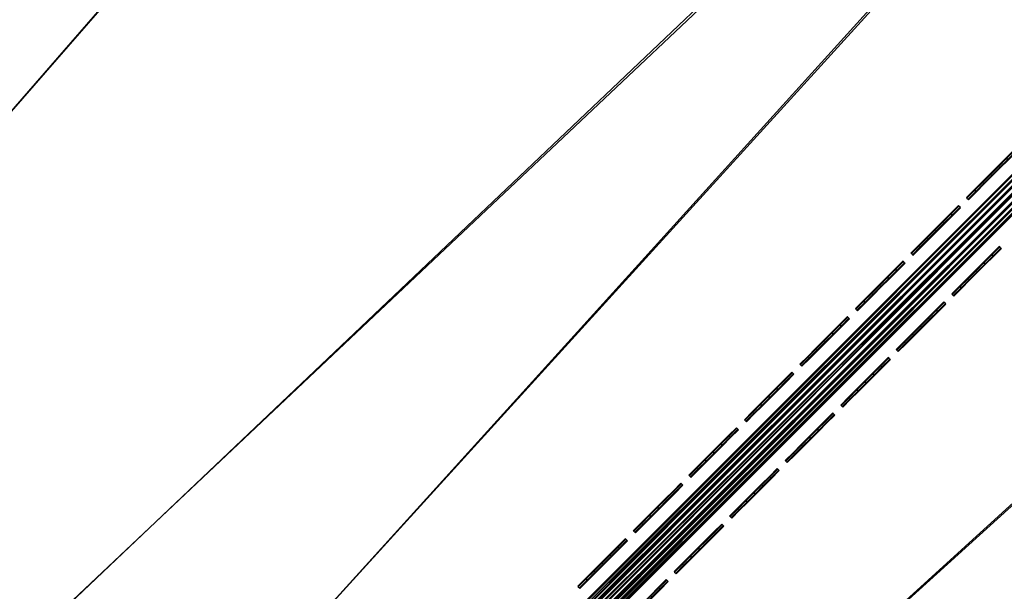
# Model space of a CAD drawing. Header units: inches. Extents: x 0 to 63.6, y -63.6 to 0.
# Tile 353 of 403: x 34 to 37.4, y -27.6 to -25.6. Entities that reach past the tile are written whole.
import ezdxf

# ---------------------------------------------------------------- set-up
doc = ezdxf.new("R2010")
doc.units = ezdxf.units.IN
doc.header["$LTSCALE"] = 0.03937
doc.header["$MEASUREMENT"] = 0
for name, color, linetype in [('A-FURN-3-ST', 151, 'Continuous'), ('A-FURN-3-ST-BK', 151, 'Continuous'), ('A-FURN-3-ST-SEAM', 250, 'Continuous'), ('A-FURN-3-STITCH', 15, 'Continuous')]:
    doc.layers.add(name, color=color, linetype=linetype)

msp = doc.modelspace()

# ---------------------------------------------------------------- meshes
at = {"layer": 'A-FURN-3-ST'}
mesh = msp.add_polyface(dxfattribs=at)
corners = [(13.2914, -29.6941, 17.9625), (13.3952, -29.429, 18), (11.7233, -29.1211, 17.9625), (11.8149, -28.8516, 18), (23.4936, -35.3934, 18), (35.5962, -17.6076, 18), (22.1758, -34.3474, 18), (33.9007, -16.3451, 18), (20.8114, -33.3628, 18), (32.1605, -15.1449, 18), (19.4034, -32.4417, 18), (30.3778, -14.0088, 18), (17.9547, -31.5861, 18), (28.5551, -12.9381, 18), (26.6946, -11.9344, 18), (16.4683, -30.7977, 18), (24.7989, -10.9989, 18), (14.9474, -30.0781, 18), (22.8705, -10.1329, 18), (20.912, -9.3375, 18), (18.9258, -8.6138, 18), (16.9146, -7.9626, 18), (10.2098, -28.3471, 18), (14.8812, -7.385, 18), (30.5263, -13.7659, 17.9625), (28.6946, -12.69, 17.9625), (26.825, -11.6813, 17.9625), (29.0755, -12.0118, 17.1847), (30.9511, -13.07, 16.9), (29.0937, -11.9791, 16.9), (27.181, -10.9897, 17.1847), (29.0218, -12.1077, 17.45), (27.1308, -11.0875, 17.45), (28.9362, -12.2601, 17.6778), (27.0508, -11.2429, 17.6778), (28.8246, -12.4587, 17.8526), (26.9465, -11.4455, 17.8526), (30.6646, -13.5395, 17.8526), (29.0937, -11.9791, 5.5), (27.198, -10.9563, 16.9), (35.9629, -17.1327, 5), (23.1103, -35.855, 5), (21.8142, -34.8262, 5), (34.2498, -15.8571, 5), (20.4723, -33.8578, 5), (32.4915, -14.6445, 5), (19.0875, -32.9519, 5), (30.6904, -13.4966, 5), (17.6627, -32.1103, 5), (28.8487, -12.4149, 5), (26.969, -11.4008, 5), (16.2009, -31.3348, 5), (25.0536, -10.4556, 5), (14.7051, -30.627, 5), (23.1052, -9.5807, 5), (13.1785, -29.9885, 5), (21.1263, -8.7771, 5), (11.6242, -29.4205, 5), (19.1195, -8.0459, 5), (17.0875, -7.3881, 5), (10.0456, -28.9242, 5), (15.0329, -6.8045, 5), (30.9511, -13.07, 5.5), (29.0751, -12.0123, 5.3087), (27.1806, -10.9902, 5.3087), (30.7902, -13.3334, 5.0381), (28.9425, -12.2481, 5.0381), (27.0566, -11.2307, 5.0381), (27.131, -11.0865, 5.1464), (29.022, -12.1068, 5.1464)]
mesh.append_faces([[corners[k] for k in face] for face in [(0, 1, 2), (2, 1, 3), (4, 5, 6), (6, 7, 8), (8, 7, 9), (8, 9, 10), (10, 9, 11), (10, 11, 12), (12, 11, 13), (12, 13, 14), (12, 14, 15), (15, 14, 16), (15, 16, 17), (17, 16, 18), (17, 18, 1), (1, 18, 19), (1, 19, 3), (3, 19, 20), (3, 20, 21), (3, 21, 22), (22, 21, 23), (13, 24, 25), (13, 25, 14), (14, 25, 26), (14, 26, 16), (27, 28, 29), (27, 29, 30), (31, 27, 30, 32), (33, 31, 32, 34), (35, 33, 34, 36), (24, 37, 35, 25), (25, 35, 36, 26), (29, 38, 39), (40, 41, 42), (43, 42, 44), (43, 44, 45), (45, 44, 46), (45, 46, 47), (47, 46, 48), (47, 48, 49), (49, 48, 50), (50, 48, 51), (50, 51, 52), (52, 51, 53), (52, 53, 54), (54, 53, 55), (54, 55, 56), (56, 55, 57), (56, 57, 58), (58, 57, 59), (59, 57, 60), (59, 60, 61), (62, 63, 38), (38, 63, 64), (65, 49, 66), (49, 50, 66), (66, 50, 67), (66, 67, 68, 69), (69, 68, 64, 63)]])
mesh = msp.add_polyface(dxfattribs=at)
corners = [(27.141, -38.8774, 18), (46.032, -28.0434, 18), (44.7087, -26.3949, 18), (43.3264, -24.7956, 18), (41.8869, -23.2475, 18), (25.9788, -37.6608, 18), (40.3921, -21.7527, 18), (24.7622, -36.4986, 18), (38.844, -20.3132, 18), (23.4936, -35.3934, 18), (37.2447, -18.9309, 18), (35.5962, -17.6076, 18), (22.1758, -34.3474, 18), (33.9007, -16.3451, 18), (40.5897, -21.5478, 17.9625), (39.034, -20.1012, 17.9625), (37.4268, -18.7121, 17.9625), (35.7702, -17.3823, 17.9625), (39.5531, -19.522, 17.1847), (41.1556, -20.9609, 16.9), (39.5781, -19.494, 16.9), (37.9245, -18.1143, 17.1847), (37.9484, -18.0855, 16.9), (36.2457, -16.7668, 17.1847), (36.2686, -16.7371, 16.9), (39.4798, -19.6038, 17.45), (37.8542, -18.1988, 17.45), (36.1786, -16.8538, 17.45), (39.3631, -19.734, 17.6778), (37.7423, -18.3332, 17.6778), (36.0717, -16.9921, 17.6778), (40.7739, -21.3568, 17.8526), (40.932, -21.1928, 17.6778), (39.2111, -19.9037, 17.8526), (37.5966, -18.5083, 17.8526), (35.9325, -17.1724, 17.8526), (41.1556, -20.9609, 5.5), (39.5781, -19.494, 5.5), (37.9484, -18.0855, 5.5), (36.2686, -16.7371, 5.5), (24.358, -36.942, 5), (40.8085, -21.3208, 5), (25.5546, -38.085, 5), (42.3188, -22.8311, 5), (43.7732, -24.3952, 5), (39.2444, -19.8664, 5), (23.1103, -35.855, 5), (37.6285, -18.4697, 5), (35.9629, -17.1327, 5), (21.8142, -34.8262, 5), (34.2498, -15.8571, 5), (45.1699, -26.0111, 5), (46.5069, -27.6767, 5), (47.7825, -29.3898, 5), (39.3721, -19.7239, 5.0381), (40.9414, -21.1831, 5.0381), (37.7509, -18.3227, 5.0381), (37.8547, -18.1981, 5.1464), (39.4804, -19.6031, 5.1464), (37.9241, -18.1148, 5.3087), (39.5527, -19.5224, 5.3087), (36.2453, -16.7672, 5.3087), (36.0799, -16.9813, 5.0381), (36.1791, -16.853, 5.1464)]
mesh.append_faces([[corners[k] for k in face] for face in [(0, 1, 2), (2, 3, 0), (0, 3, 4), (5, 4, 6), (5, 6, 7), (7, 6, 8), (9, 8, 10), (9, 10, 11), (12, 11, 13), (6, 14, 8), (8, 14, 15), (8, 15, 10), (10, 15, 16), (10, 16, 11), (11, 16, 17), (18, 19, 20), (18, 20, 21), (21, 20, 22), (21, 22, 23), (23, 22, 24), (25, 18, 21, 26), (26, 21, 23, 27), (28, 25, 26, 29), (29, 26, 27, 30), (31, 32, 28, 33), (33, 28, 29, 34), (34, 29, 30, 35), (14, 31, 33, 15), (15, 33, 34, 16), (16, 34, 35, 17), (20, 36, 37), (20, 37, 22), (22, 37, 38), (22, 38, 24), (24, 38, 39), (40, 41, 42), (42, 41, 43), (42, 43, 44), (41, 40, 45), (45, 46, 47), (47, 46, 48), (48, 49, 50), (44, 51, 42), (42, 51, 52), (42, 52, 53), (54, 55, 45), (45, 47, 54), (54, 47, 56), (54, 56, 57, 58), (58, 57, 59, 60), (60, 59, 37), (37, 59, 38), (38, 59, 61), (38, 61, 39), (47, 48, 56), (56, 48, 62), (56, 62, 63, 57), (57, 63, 61, 59), (37, 36, 60)]])
mesh = msp.add_polyface(dxfattribs=at)
corners = [(17.8156, -31.8345, 17.9625), (19.4034, -32.4417, 18), (17.9547, -31.5861, 18), (16.3407, -31.0522, 17.9625), (16.4683, -30.7977, 18), (14.8316, -30.3382, 17.9625), (14.9474, -30.0781, 18), (13.2914, -29.6941, 17.9625), (13.3952, -29.429, 18), (11.7233, -29.1211, 17.9625), (11.638, -29.3724, 17.8526), (13.1947, -29.9411, 17.8526), (14.7237, -30.5806, 17.8526), (16.2218, -31.2893, 17.8526), (17.6859, -32.0659, 17.8526), (11.5647, -29.5881, 17.6778), (13.1116, -30.1533, 17.6778), (14.631, -30.7887, 17.6778), (16.1197, -31.493, 17.6778), (17.5746, -32.2647, 17.6778), (13.0078, -30.4184, 17.1847), (11.7916, -30.0072, 16.9), (13.3646, -30.6007, 16.9), (14.5152, -31.0487, 17.1847), (14.9078, -31.2677, 16.9), (15.9921, -31.7475, 17.1847), (16.4179, -32.0068, 16.9), (17.4354, -32.5131, 17.1847), (17.4891, -32.4172, 17.45), (16.0413, -31.6492, 17.45), (14.5599, -30.9484, 17.45), (13.0479, -30.316, 17.45), (11.5085, -29.7536, 17.45), (11.4732, -29.8576, 17.1847), (24.7622, -36.4986, 18), (38.844, -20.3132, 18), (23.4936, -35.3934, 18), (17.6627, -32.1103, 5), (17.5692, -32.2772, 5.0381), (16.2009, -31.3348, 5), (16.1151, -31.5058, 5.0381), (14.7051, -30.627, 5), (14.6272, -30.8018, 5.0381), (13.1785, -29.9885, 5), (13.1087, -30.1666, 5.0381), (11.6242, -29.4205, 5), (11.7916, -30.0072, 5.5), (13.01, -30.4186, 5.3087), (13.3646, -30.6007, 5.5), (14.5171, -31.049, 5.3087), (14.9078, -31.2677, 5.5), (15.9938, -31.7477, 5.3087), (16.4179, -32.0068, 5.5), (17.437, -32.5133, 5.3087), (17.4899, -32.4187, 5.1464), (16.0424, -31.6508, 5.1464), (14.5612, -30.95, 5.1464), (13.0495, -30.3177, 5.1464), (11.4756, -29.8579, 5.3087), (11.5105, -29.7552, 5.1464), (11.5627, -29.6016, 5.0381), (39.2444, -19.8664, 5), (24.358, -36.942, 5), (23.1103, -35.855, 5), (17.8914, -32.8163, 16.9)]
mesh.append_faces([[corners[k] for k in face] for face in [(0, 1, 2), (0, 2, 3), (3, 2, 4), (3, 4, 5), (5, 4, 6), (5, 6, 7), (7, 6, 8), (9, 10, 11, 7), (7, 11, 12, 5), (5, 12, 13, 3), (3, 13, 14, 0), (10, 15, 16, 11), (11, 16, 17, 12), (12, 17, 18, 13), (13, 18, 19, 14), (20, 21, 22), (20, 22, 23), (23, 22, 24), (23, 24, 25), (25, 24, 26), (25, 26, 27), (28, 19, 18, 29), (29, 18, 17, 30), (30, 17, 16, 31), (31, 16, 15, 32), (27, 28, 29, 25), (25, 29, 30, 23), (23, 30, 31, 20), (20, 31, 32, 33), (34, 35, 36), (37, 38, 39), (39, 38, 40), (39, 40, 41), (41, 40, 42), (41, 42, 43), (43, 42, 44), (43, 44, 45), (46, 47, 48), (48, 47, 49), (48, 49, 50), (50, 49, 51), (50, 51, 52), (52, 51, 53), (54, 53, 51, 55), (55, 51, 49, 56), (56, 49, 47, 57), (57, 47, 58, 59), (38, 54, 55, 40), (40, 55, 56, 42), (42, 56, 57, 44), (44, 57, 59, 60), (61, 62, 63), (52, 64, 26), (52, 26, 50), (50, 26, 24), (50, 24, 48), (48, 24, 22), (48, 22, 46), (46, 22, 21)]])
mesh = msp.add_polyface(dxfattribs=at)
corners = [(30.9561, -44.3866, 17.9625), (31.1979, -44.2362, 18), (30.0422, -42.9895, 17.9625), (30.2768, -42.8282, 18), (29.0652, -41.6357, 17.9625), (29.2922, -41.4639, 18), (28.0273, -40.3281, 17.9625), (28.2462, -40.146, 18), (26.9307, -39.0693, 17.9625), (27.141, -38.8774, 18), (26.7347, -39.2481, 17.8526), (27.8234, -40.4977, 17.8526), (28.8537, -41.7958, 17.8526), (29.8236, -43.1398, 17.8526), (30.7308, -44.5267, 17.8526), (26.5664, -39.4017, 17.6778), (27.6482, -40.6434, 17.6778), (28.6721, -41.9333, 17.6778), (29.6358, -43.2688, 17.6778), (30.5374, -44.647, 17.6778), (27.4293, -40.8254, 17.1847), (26.9198, -40.2836, 16.9), (27.9914, -41.5791, 16.9), (28.4451, -42.1052, 17.1847), (29.0006, -42.9237, 16.9), (29.4012, -43.4301, 17.1847), (29.9453, -44.3145, 16.9), (30.2956, -44.7974, 17.1847), (30.3889, -44.7393, 17.45), (29.4918, -43.3678, 17.45), (28.5327, -42.0389, 17.45), (27.5138, -40.7552, 17.45), (26.4372, -39.5195, 17.45), (53.5067, -40.7691, 18), (41.8869, -23.2475, 18), (25.9788, -37.6608, 18), (30.6877, -44.5521, 5), (30.5253, -44.6531, 5.0381), (29.7818, -43.1673, 5), (29.6241, -43.2757, 5.0381), (28.8134, -41.8254, 5), (28.6609, -41.9409, 5.0381), (27.7846, -40.5293, 5), (27.6375, -40.6517, 5.0381), (26.6976, -39.2816, 5), (26.5562, -39.4106, 5.0381), (26.9198, -40.2836, 5.5), (27.4295, -40.8247, 5.3087), (27.9914, -41.5791, 5.5), (28.4451, -42.1043, 5.3087), (29.0006, -42.9237, 5.5), (29.4011, -43.429, 5.3087), (29.9453, -44.3145, 5.5), (30.2955, -44.7961, 5.3087), (30.3875, -44.7388, 5.1464), (29.4904, -43.3676, 5.1464), (28.5315, -42.0388, 5.1464), (27.5128, -40.7554, 5.1464), (26.4364, -39.5199, 5.1464), (54.0589, -40.5344, 5), (25.5546, -38.085, 5), (52.2388, -36.6706, 5)]
mesh.append_faces([[corners[k] for k in face] for face in [(0, 1, 2), (2, 1, 3), (2, 3, 4), (4, 3, 5), (4, 5, 6), (6, 5, 7), (6, 7, 8), (8, 7, 9), (8, 10, 11, 6), (6, 11, 12, 4), (4, 12, 13, 2), (2, 13, 14, 0), (10, 15, 16, 11), (11, 16, 17, 12), (12, 17, 18, 13), (13, 18, 19, 14), (20, 21, 22), (20, 22, 23), (23, 22, 24), (23, 24, 25), (25, 24, 26), (25, 26, 27), (28, 19, 18, 29), (29, 18, 17, 30), (30, 17, 16, 31), (31, 16, 15, 32), (27, 28, 29, 25), (25, 29, 30, 23), (23, 30, 31, 20), (7, 33, 9), (9, 34, 35), (36, 37, 38), (38, 37, 39), (38, 39, 40), (40, 39, 41), (40, 41, 42), (42, 41, 43), (42, 43, 44), (44, 43, 45), (46, 47, 48), (48, 47, 49), (48, 49, 50), (50, 49, 51), (50, 51, 52), (52, 51, 53), (54, 53, 51, 55), (55, 51, 49, 56), (56, 49, 47, 57), (37, 54, 55, 39), (39, 55, 56, 41), (41, 56, 57, 43), (43, 57, 58, 45), (59, 42, 44), (60, 61, 44), (52, 26, 50), (50, 26, 24), (50, 24, 48), (48, 24, 22), (48, 22, 46), (46, 22, 21)]])
mesh = msp.add_polyface(dxfattribs=at)
corners = [(27.141, -38.8774, 18), (47.2945, -29.7389, 18), (46.032, -28.0434, 18), (49.6308, -33.2618, 18), (48.732, -31.3219, 17.9625), (48.4947, -31.4791, 18), (47.526, -29.5732, 17.9625), (46.2573, -27.8694, 17.9625), (44.9275, -26.2128, 17.9625), (44.7087, -26.3949, 18), (50.5696, -32.6885, 16.9), (49.4119, -30.872, 16.9), (50.5376, -32.7079, 17.1847), (49.3806, -30.8926, 17.1847), (49.2889, -30.9532, 17.45), (50.4437, -32.7651, 17.45), (49.1432, -31.0496, 17.6778), (50.2945, -32.8562, 17.6778), (48.9532, -31.1754, 17.8526), (50.1001, -32.975, 17.8526), (49.8738, -33.1133, 17.9625), (48.189, -29.0987, 16.9), (48.1585, -29.1204, 17.1847), (48.0691, -29.1843, 17.45), (47.927, -29.2861, 17.6778), (47.7417, -29.4187, 17.8526), (46.9025, -27.371, 16.9), (46.8728, -27.3939, 17.1847), (46.7858, -27.461, 17.45), (46.6475, -27.5679, 17.6778), (46.4672, -27.7072, 17.8526), (45.5541, -25.6912, 16.9), (45.5253, -25.7151, 17.1847), (45.4408, -25.7854, 17.45), (45.3064, -25.8973, 17.6778), (45.1313, -26.043, 17.8526), (50.5696, -32.6885, 5.5), (49.4119, -30.872, 5.5), (48.189, -29.0987, 5.5), (46.9025, -27.371, 5.5), (50.5371, -32.7083, 5.3087), (49.3802, -30.893, 5.3087), (48.1581, -29.1208, 5.3087), (46.8724, -27.3943, 5.3087), (45.5541, -25.6912, 5.5), (46.5069, -27.6767, 5), (45.3169, -25.8887, 5.0381), (46.6583, -27.5597, 5.0381), (47.7825, -29.3898, 5), (47.9381, -29.2784, 5.0381), (48.9951, -31.1481, 5), (49.1546, -31.0424, 5.0381), (50.143, -32.9492, 5), (50.4446, -32.7648, 5.1464), (50.3062, -32.8494, 5.0381), (49.2898, -30.9528, 5.1464), (48.0699, -29.1839, 5.1464), (46.7866, -27.4605, 5.1464), (45.4416, -25.7849, 5.1464), (45.5248, -25.7155, 5.3087)]
mesh.append_faces([[corners[k] for k in face] for face in [(0, 1, 2), (3, 4, 5), (5, 4, 6), (5, 6, 1), (1, 6, 7), (1, 7, 2), (2, 7, 8), (2, 8, 9), (10, 11, 12), (12, 11, 13), (12, 13, 14, 15), (15, 14, 16, 17), (17, 16, 18, 19), (19, 18, 4, 20), (11, 21, 13), (13, 21, 22), (13, 22, 23, 14), (14, 23, 24, 16), (16, 24, 25, 18), (18, 25, 6, 4), (21, 26, 22), (22, 26, 27), (22, 27, 28, 23), (23, 28, 29, 24), (24, 29, 30, 25), (25, 30, 7, 6), (26, 31, 27), (27, 32, 33, 28), (28, 33, 34, 29), (29, 34, 35, 30), (30, 35, 8, 7), (10, 36, 11), (11, 36, 37), (11, 37, 21), (21, 37, 38), (21, 38, 26), (26, 38, 39), (26, 39, 31), (36, 40, 37), (37, 40, 41), (37, 41, 38), (38, 41, 42), (38, 42, 39), (39, 42, 43), (39, 43, 44), (45, 46, 47), (45, 47, 48), (48, 47, 49), (48, 49, 50), (50, 49, 51), (50, 51, 52), (53, 54, 51, 55), (55, 51, 49, 56), (56, 49, 47, 57), (57, 47, 46, 58), (40, 53, 55, 41), (41, 55, 56, 42), (42, 56, 57, 43), (43, 57, 58, 59)]])
at = {"layer": 'A-FURN-3-ST-BK'}
mesh = msp.add_polyface(dxfattribs=at)
corners = [(40.3921, -21.7527, 18), (40.5897, -21.5478, 17.9625), (41.8869, -23.2475, 18), (42.0918, -23.0499, 17.9625), (42.2828, -22.8658, 17.8526), (40.7738, -21.3568, 17.8526), (42.4468, -22.7076, 17.6778), (40.932, -21.1928, 17.6778), (43.3264, -24.7956, 18), (41.0863, -26.9991, 18), (39.6612, -25.4611, 18), (38.1785, -23.9784, 18), (38.844, -20.3132, 18), (36.6405, -22.5533, 18), (42.4518, -28.5903, 18), (41.5748, -27.8303, 18.0337), (40.2148, -26.3095, 18.0337), (38.7993, -24.8403, 18.0337), (37.3301, -23.4248, 18.0337), (35.8093, -22.0649, 18.0337), (36.3203, -22.9124, 18.6363), (35.6022, -22.3053, 18.4534), (37.1142, -23.6574, 18.4534), (37.8449, -24.325, 18.6363), (38.5749, -25.0647, 18.4534), (39.3146, -25.7947, 18.6363), (39.9823, -26.5254, 18.4534), (40.7272, -27.3193, 18.6363), (41.3343, -28.0374, 18.4534), (42.0808, -28.8965, 18.6363), (42.6687, -29.5672, 18.2768), (42.6293, -29.5986, 18.4534), (41.3725, -28.0045, 18.2768), (40.0192, -26.4911, 18.2768), (38.6105, -25.0291, 18.2768), (37.1485, -23.6204, 18.2768), (35.6351, -22.2671, 18.2768), (41.4564, -27.9322, 18.1303), (40.1004, -26.4158, 18.1303), (38.6888, -24.9508, 18.1303), (37.2238, -23.5393, 18.1303), (35.7074, -22.1832, 18.1303), (43.3546, -24.7704, 31.5452), (41.9141, -23.2213, 31.5452), (40.4183, -21.7255, 31.5452), (38.8692, -20.285, 31.5452), (41.2671, -22.3725, 31.8898), (42.7062, -23.8636, 31.8898)]
mesh.append_faces([[corners[k] for k in face] for face in [(0, 1, 2), (2, 1, 3), (4, 3, 1, 5), (6, 4, 5, 7), (8, 9, 10), (8, 10, 2), (2, 10, 11), (2, 11, 0), (12, 11, 13), (14, 15, 9), (9, 15, 16), (9, 16, 10), (10, 16, 17), (10, 17, 11), (11, 17, 18), (11, 18, 13), (13, 18, 19), (20, 21, 22), (20, 22, 23), (23, 22, 24), (23, 24, 25), (25, 24, 26), (25, 26, 27), (27, 26, 28), (27, 28, 29), (30, 31, 28, 32), (32, 28, 26, 33), (33, 26, 24, 34), (34, 24, 22, 35), (35, 22, 21, 36), (37, 32, 33, 38), (38, 33, 34, 39), (39, 34, 35, 40), (40, 35, 36, 41), (15, 37, 38, 16), (16, 38, 39, 17), (17, 39, 40, 18), (18, 40, 41, 19), (27, 42, 25), (25, 42, 43), (25, 43, 44), (25, 44, 23), (23, 44, 45), (23, 45, 20), (44, 43, 46), (46, 43, 47)]])
at = {"layer": 'A-FURN-3-ST-SEAM'}
mesh = msp.add_polyface(dxfattribs=at)
corners = [(31.0631, -32.6472, 18), (39.0816, -24.6234, 18.0191), (31.0581, -32.6422, 18.0255), (28.5351, -35.1752, 18), (28.5301, -35.1702, 18.0255), (26.0071, -37.7032, 18), (28.4859, -35.126, 18.0459), (28.5107, -35.1508, 18.0472), (31.0387, -32.6228, 18.0472), (31.0139, -32.598, 18.0459), (39.0489, -24.5907, 18.05), (39.0624, -24.6042, 18.0462), (31.0499, -32.6339, 18.039), (39.0739, -24.6157, 18.0354), (39.0354, -24.5772, 18.0462), (31.0034, -32.5875, 18.0362), (28.4754, -35.1155, 18.0362), (28.4646, -35.1047, 18.0045), (28.468, -35.1081, 18.0217), (30.996, -32.5801, 18.0217), (30.9926, -32.5767, 18.0045), (30.9937, -32.5778, 17.9868), (28.4657, -35.1058, 17.9868), (28.5163, -35.1564, 17.9563), (28.5045, -35.1446, 17.9505), (31.0325, -32.6166, 17.9505), (31.0443, -32.6284, 17.9563), (39.0624, -24.6042, 17.9538), (39.0489, -24.5907, 17.95), (31.02, -32.6041, 17.9515), (39.0353, -24.5772, 17.9538), (31.0086, -32.5926, 17.9588), (39.0239, -24.5657, 17.9647), (39.0739, -24.6157, 17.9646), (31.0541, -32.6381, 17.9675), (28.5261, -35.1661, 17.9675), (26.0047, -37.7008, 17.9826), (28.5327, -35.1728, 17.9826), (31.0607, -32.6448, 17.9826), (39.0843, -24.6261, 18), (39.0816, -24.6234, 17.9809), (28.492, -35.1321, 17.9515), (28.4806, -35.1206, 17.9588), (28.5219, -35.1619, 18.039), (25.998, -37.6941, 17.9675), (25.9938, -37.6899, 18.039), (26.0021, -37.6982, 18.0255)]
mesh.append_faces([[corners[k] for k in face] for face in [(0, 1, 2), (0, 2, 3), (3, 2, 4), (3, 4, 5), (6, 7, 8, 9), (9, 8, 10), (11, 8, 12), (13, 12, 2), (9, 14, 15), (9, 15, 16, 6), (17, 18, 19, 20), (20, 21, 22, 17), (23, 24, 25, 26), (26, 25, 27), (28, 25, 29), (30, 29, 31), (32, 31, 21), (26, 33, 34), (26, 34, 35, 23), (3, 36, 37), (3, 37, 0), (0, 37, 38), (0, 38, 39), (40, 38, 34), (35, 34, 38, 37), (29, 25, 24, 41), (22, 21, 31, 42), (42, 31, 29, 41), (16, 15, 19, 18), (4, 2, 12, 43), (43, 12, 8, 7), (36, 44, 35, 37), (45, 46, 4, 43)]])
mesh = msp.add_polyface(dxfattribs=at)
corners = [(39.0816, -24.6234, 17.9809), (39.0739, -24.6157, 17.9646), (39.0843, -24.6261, 18), (39.0624, -24.6042, 17.9538), (39.0489, -24.5907, 17.95), (39.0353, -24.5772, 17.9538), (39.0239, -24.5657, 17.9647), (39.0162, -24.558, 17.9809), (39.0135, -24.5554, 18), (39.0162, -24.5581, 18.0192), (39.0239, -24.5657, 18.0354), (39.0354, -24.5772, 18.0462), (39.0489, -24.5907, 18.05), (39.0624, -24.6042, 18.0462), (39.0739, -24.6157, 18.0354), (39.0816, -24.6234, 18.0191), (31.0631, -32.6472, 18), (31.0387, -32.6228, 18.0472), (31.0499, -32.6339, 18.039), (31.0581, -32.6422, 18.0255), (31.0139, -32.598, 18.0459), (30.9926, -32.5767, 18.0045), (30.996, -32.5801, 18.0217), (31.0034, -32.5875, 18.0362), (30.9937, -32.5778, 17.9868), (31.0325, -32.6166, 17.9505), (31.02, -32.6041, 17.9515), (31.0086, -32.5926, 17.9588), (31.0443, -32.6284, 17.9563), (31.0607, -32.6448, 17.9826), (31.0541, -32.6381, 17.9675)]
mesh.append_faces([[corners[k] for k in face] for face in [(2, 15, 16), (12, 17, 13), (13, 18, 14), (14, 19, 15), (12, 11, 20), (21, 22, 9), (9, 22, 10), (10, 22, 23), (10, 23, 11), (9, 8, 21), (21, 8, 24), (3, 25, 4), (4, 26, 5), (5, 27, 6), (6, 24, 7), (7, 24, 8), (3, 1, 28), (2, 29, 0), (0, 30, 1)]])
mesh.append_faces([[corners[k] for k in face] for face in [(2, 1, 3), (2, 3, 4), (2, 5, 6), (2, 6, 7), (7, 9, 10), (7, 10, 11), (7, 12, 13), (7, 13, 14), (7, 15, 2)]], dxfattribs={"vtx0": -1, "vtx2": -1})
mesh.append_faces([[corners[k] for k in face] for face in [(0, 1, 2), (8, 9, 7)]], dxfattribs={"vtx1": -1})
mesh.append_faces([[corners[k] for k in face] for face in [(4, 5, 2), (11, 12, 7), (14, 15, 7)]], dxfattribs={"vtx1": -1, "vtx2": -1})
at = {"layer": 'A-FURN-3-STITCH'}
mesh = msp.add_polymesh((7, 4), dxfattribs=at)
for k, corner in enumerate([(37.2516, -26.2401, 18.0001), (37.2534, -26.2419, 18), (37.2571, -26.2456, 18), (37.2589, -26.2475, 18.0001), (37.2787, -26.213, 18.0077), (37.2805, -26.2148, 18.0122), (37.2842, -26.2185, 18.0122), (37.2861, -26.2203, 18.0077), (37.3061, -26.1855, 18.0123), (37.308, -26.1874, 18.0168), (37.3117, -26.191, 18.0168), (37.3135, -26.1929, 18.0123), (37.3338, -26.1579, 18.0138), (37.3356, -26.1597, 18.0183), (37.3393, -26.1634, 18.0183), (37.3411, -26.1652, 18.0138), (37.3614, -26.1303, 18.0123), (37.3632, -26.1321, 18.0168), (37.3669, -26.1358, 18.0168), (37.3688, -26.1376, 18.0123), (37.3889, -26.1028, 18.0077), (37.3907, -26.1046, 18.0122), (37.3944, -26.1083, 18.0122), (37.3962, -26.1102, 18.0077), (37.416, -26.0757, 18.0001), (37.4178, -26.0775, 18.0001), (37.4215, -26.0812, 18.0001), (37.4233, -26.083, 18.0001)]):
    mesh.set_mesh_vertex(divmod(k, 4), corner)
mesh = msp.add_polymesh((7, 4), dxfattribs=at)
for k, corner in enumerate([(37.0596, -26.4321, 18.0001), (37.0614, -26.4339, 18), (37.0651, -26.4376, 18), (37.0669, -26.4395, 18.0001), (37.0867, -26.405, 18.0077), (37.0885, -26.4068, 18.0122), (37.0922, -26.4105, 18.0122), (37.0941, -26.4123, 18.0077), (37.1141, -26.3775, 18.0123), (37.116, -26.3794, 18.0168), (37.1197, -26.383, 18.0168), (37.1215, -26.3849, 18.0123), (37.1418, -26.3499, 18.0138), (37.1436, -26.3517, 18.0183), (37.1473, -26.3554, 18.0183), (37.1491, -26.3572, 18.0138), (37.1694, -26.3223, 18.0123), (37.1712, -26.3241, 18.0168), (37.1749, -26.3278, 18.0168), (37.1768, -26.3296, 18.0123), (37.1969, -26.2948, 18.0077), (37.1987, -26.2966, 18.0122), (37.2024, -26.3003, 18.0122), (37.2042, -26.3022, 18.0077), (37.224, -26.2677, 18.0001), (37.2258, -26.2695, 18.0001), (37.2295, -26.2732, 18.0001), (37.2313, -26.275, 18.0001)]):
    mesh.set_mesh_vertex(divmod(k, 4), corner)
mesh = msp.add_polymesh((7, 4), dxfattribs=at)
for k, corner in enumerate([(37.2008, -26.5733, 18.0001), (37.2026, -26.5751, 18), (37.2063, -26.5788, 18), (37.2081, -26.5806, 18.0001), (37.2279, -26.5462, 18.0077), (37.2297, -26.548, 18.0122), (37.2334, -26.5517, 18.0122), (37.2352, -26.5535, 18.0077), (37.2553, -26.5187, 18.0123), (37.2572, -26.5205, 18.0168), (37.2609, -26.5242, 18.0168), (37.2627, -26.5261, 18.0123), (37.283, -26.4911, 18.0138), (37.2848, -26.4929, 18.0183), (37.2885, -26.4966, 18.0183), (37.2903, -26.4984, 18.0138), (37.3106, -26.4634, 18.0123), (37.3124, -26.4653, 18.0168), (37.3161, -26.469, 18.0168), (37.318, -26.4708, 18.0123), (37.3381, -26.436, 18.0077), (37.3399, -26.4378, 18.0122), (37.3436, -26.4415, 18.0122), (37.3454, -26.4434, 18.0077), (37.3652, -26.4089, 18.0001), (37.367, -26.4107, 18.0001), (37.3707, -26.4144, 18.0001), (37.3725, -26.4162, 18.0001)]):
    mesh.set_mesh_vertex(divmod(k, 4), corner)
mesh = msp.add_polymesh((7, 4), dxfattribs=at)
for k, corner in enumerate([(36.8676, -26.6241, 18.0001), (36.8694, -26.6259, 18), (36.8731, -26.6296, 18), (36.8749, -26.6315, 18.0001), (36.8947, -26.597, 18.0077), (36.8965, -26.5988, 18.0122), (36.9002, -26.6025, 18.0122), (36.9021, -26.6043, 18.0077), (36.9221, -26.5695, 18.0123), (36.924, -26.5714, 18.0168), (36.9277, -26.575, 18.0168), (36.9295, -26.5769, 18.0123), (36.9498, -26.5419, 18.0138), (36.9516, -26.5437, 18.0183), (36.9553, -26.5474, 18.0183), (36.9571, -26.5492, 18.0138), (36.9774, -26.5143, 18.0123), (36.9792, -26.5161, 18.0168), (36.9829, -26.5198, 18.0168), (36.9848, -26.5216, 18.0123), (37.0049, -26.4868, 18.0077), (37.0067, -26.4886, 18.0122), (37.0104, -26.4923, 18.0122), (37.0122, -26.4942, 18.0077), (37.032, -26.4597, 18.0001), (37.0338, -26.4615, 18.0001), (37.0375, -26.4652, 18.0001), (37.0393, -26.467, 18.0001)]):
    mesh.set_mesh_vertex(divmod(k, 4), corner)
mesh = msp.add_polymesh((7, 4), dxfattribs=at)
for k, corner in enumerate([(37.0088, -26.7653, 18.0001), (37.0106, -26.7671, 18), (37.0143, -26.7708, 18), (37.0161, -26.7726, 18.0001), (37.0359, -26.7382, 18.0077), (37.0377, -26.74, 18.0122), (37.0414, -26.7437, 18.0122), (37.0432, -26.7455, 18.0077), (37.0633, -26.7107, 18.0123), (37.0652, -26.7125, 18.0168), (37.0689, -26.7162, 18.0168), (37.0707, -26.7181, 18.0123), (37.091, -26.6831, 18.0138), (37.0928, -26.6849, 18.0183), (37.0965, -26.6886, 18.0183), (37.0983, -26.6904, 18.0138), (37.1186, -26.6554, 18.0123), (37.1204, -26.6573, 18.0168), (37.1241, -26.661, 18.0168), (37.126, -26.6628, 18.0123), (37.1461, -26.628, 18.0077), (37.1479, -26.6298, 18.0122), (37.1516, -26.6335, 18.0122), (37.1534, -26.6354, 18.0077), (37.1732, -26.6009, 18.0001), (37.175, -26.6027, 18.0001), (37.1787, -26.6064, 18.0001), (37.1805, -26.6082, 18.0001)]):
    mesh.set_mesh_vertex(divmod(k, 4), corner)
mesh = msp.add_polymesh((7, 4), dxfattribs=at)
for k, corner in enumerate([(36.6756, -26.8161, 18.0001), (36.6774, -26.8179, 18), (36.6811, -26.8216, 18), (36.6829, -26.8235, 18.0001), (36.7027, -26.789, 18.0077), (36.7045, -26.7908, 18.0122), (36.7082, -26.7945, 18.0122), (36.7101, -26.7963, 18.0077), (36.7301, -26.7615, 18.0123), (36.732, -26.7634, 18.0168), (36.7357, -26.767, 18.0168), (36.7375, -26.7689, 18.0123), (36.7578, -26.7339, 18.0138), (36.7596, -26.7357, 18.0183), (36.7633, -26.7394, 18.0183), (36.7651, -26.7412, 18.0138), (36.7854, -26.7063, 18.0123), (36.7872, -26.7081, 18.0168), (36.7909, -26.7118, 18.0168), (36.7928, -26.7136, 18.0123), (36.8129, -26.6788, 18.0077), (36.8147, -26.6806, 18.0122), (36.8184, -26.6843, 18.0122), (36.8202, -26.6862, 18.0077), (36.84, -26.6517, 18.0001), (36.8418, -26.6535, 18.0001), (36.8455, -26.6572, 18.0001), (36.8473, -26.659, 18.0001)]):
    mesh.set_mesh_vertex(divmod(k, 4), corner)
mesh = msp.add_polymesh((7, 4), dxfattribs=at)
for k, corner in enumerate([(36.8168, -26.9573, 18.0001), (36.8186, -26.9591, 18), (36.8223, -26.9628, 18), (36.8241, -26.9646, 18.0001), (36.8439, -26.9302, 18.0077), (36.8457, -26.932, 18.0122), (36.8494, -26.9357, 18.0122), (36.8512, -26.9375, 18.0077), (36.8713, -26.9027, 18.0123), (36.8732, -26.9045, 18.0168), (36.8769, -26.9082, 18.0168), (36.8787, -26.9101, 18.0123), (36.899, -26.8751, 18.0138), (36.9008, -26.8769, 18.0183), (36.9045, -26.8806, 18.0183), (36.9063, -26.8824, 18.0138), (36.9266, -26.8475, 18.0123), (36.9284, -26.8493, 18.0168), (36.9321, -26.853, 18.0168), (36.934, -26.8548, 18.0123), (36.9541, -26.82, 18.0077), (36.9559, -26.8218, 18.0122), (36.9596, -26.8255, 18.0122), (36.9614, -26.8274, 18.0077), (36.9812, -26.7929, 18.0001), (36.983, -26.7947, 18.0001), (36.9867, -26.7984, 18.0001), (36.9885, -26.8002, 18.0001)]):
    mesh.set_mesh_vertex(divmod(k, 4), corner)
mesh = msp.add_polymesh((7, 4), dxfattribs=at)
for k, corner in enumerate([(36.4836, -27.0081, 18.0001), (36.4854, -27.0099, 18), (36.4891, -27.0136, 18), (36.4909, -27.0155, 18.0001), (36.5107, -26.981, 18.0077), (36.5125, -26.9828, 18.0122), (36.5162, -26.9865, 18.0122), (36.5181, -26.9883, 18.0077), (36.5381, -26.9535, 18.0123), (36.54, -26.9554, 18.0168), (36.5437, -26.959, 18.0168), (36.5455, -26.9609, 18.0123), (36.5658, -26.9259, 18.0138), (36.5676, -26.9277, 18.0183), (36.5713, -26.9314, 18.0183), (36.5731, -26.9332, 18.0138), (36.5934, -26.8983, 18.0123), (36.5952, -26.9001, 18.0168), (36.5989, -26.9038, 18.0168), (36.6008, -26.9056, 18.0123), (36.6209, -26.8708, 18.0077), (36.6227, -26.8726, 18.0122), (36.6264, -26.8763, 18.0122), (36.6282, -26.8782, 18.0077), (36.648, -26.8437, 18.0001), (36.6498, -26.8455, 18.0001), (36.6535, -26.8492, 18.0001), (36.6553, -26.851, 18.0001)]):
    mesh.set_mesh_vertex(divmod(k, 4), corner)
mesh = msp.add_polymesh((7, 4), dxfattribs=at)
for k, corner in enumerate([(36.6248, -27.1493, 18.0001), (36.6266, -27.1511, 18), (36.6303, -27.1548, 18), (36.6321, -27.1566, 18.0001), (36.6519, -27.1222, 18.0077), (36.6537, -27.124, 18.0122), (36.6574, -27.1277, 18.0122), (36.6592, -27.1295, 18.0077), (36.6793, -27.0947, 18.0123), (36.6812, -27.0965, 18.0168), (36.6849, -27.1002, 18.0168), (36.6867, -27.1021, 18.0123), (36.707, -27.0671, 18.0138), (36.7088, -27.0689, 18.0183), (36.7125, -27.0726, 18.0183), (36.7143, -27.0744, 18.0138), (36.7346, -27.0395, 18.0123), (36.7364, -27.0413, 18.0168), (36.7401, -27.045, 18.0168), (36.742, -27.0468, 18.0123), (36.7621, -27.012, 18.0077), (36.7639, -27.0138, 18.0122), (36.7676, -27.0175, 18.0122), (36.7694, -27.0194, 18.0077), (36.7892, -26.9849, 18.0001), (36.791, -26.9867, 18.0001), (36.7947, -26.9904, 18.0001), (36.7965, -26.9922, 18.0001)]):
    mesh.set_mesh_vertex(divmod(k, 4), corner)
mesh = msp.add_polymesh((7, 4), dxfattribs=at)
for k, corner in enumerate([(36.2916, -27.2001, 18.0001), (36.2934, -27.2019, 18), (36.2971, -27.2056, 18), (36.2989, -27.2075, 18.0001), (36.3187, -27.173, 18.0077), (36.3205, -27.1748, 18.0122), (36.3242, -27.1785, 18.0122), (36.3261, -27.1803, 18.0077), (36.3461, -27.1455, 18.0123), (36.348, -27.1474, 18.0168), (36.3517, -27.151, 18.0168), (36.3535, -27.1529, 18.0123), (36.3738, -27.1179, 18.0138), (36.3756, -27.1197, 18.0183), (36.3793, -27.1234, 18.0183), (36.3811, -27.1252, 18.0138), (36.4014, -27.0903, 18.0123), (36.4032, -27.0921, 18.0168), (36.4069, -27.0958, 18.0168), (36.4088, -27.0976, 18.0123), (36.4289, -27.0628, 18.0077), (36.4307, -27.0646, 18.0122), (36.4344, -27.0683, 18.0122), (36.4362, -27.0702, 18.0077), (36.456, -27.0357, 18.0001), (36.4578, -27.0375, 18.0001), (36.4615, -27.0412, 18.0001), (36.4633, -27.043, 18.0001)]):
    mesh.set_mesh_vertex(divmod(k, 4), corner)
mesh = msp.add_polymesh((7, 4), dxfattribs=at)
for k, corner in enumerate([(36.4328, -27.3413, 18.0001), (36.4346, -27.3431, 18), (36.4383, -27.3468, 18), (36.4401, -27.3486, 18.0001), (36.4599, -27.3142, 18.0077), (36.4617, -27.316, 18.0122), (36.4654, -27.3197, 18.0122), (36.4672, -27.3215, 18.0077), (36.4873, -27.2867, 18.0123), (36.4892, -27.2885, 18.0168), (36.4929, -27.2922, 18.0168), (36.4947, -27.2941, 18.0123), (36.515, -27.2591, 18.0138), (36.5168, -27.2609, 18.0183), (36.5205, -27.2646, 18.0183), (36.5223, -27.2664, 18.0138), (36.5426, -27.2315, 18.0123), (36.5444, -27.2333, 18.0168), (36.5481, -27.237, 18.0168), (36.55, -27.2388, 18.0123), (36.5701, -27.204, 18.0077), (36.5719, -27.2058, 18.0122), (36.5756, -27.2095, 18.0122), (36.5774, -27.2114, 18.0077), (36.5972, -27.1769, 18.0001), (36.599, -27.1787, 18.0001), (36.6027, -27.1824, 18.0001), (36.6045, -27.1842, 18.0001)]):
    mesh.set_mesh_vertex(divmod(k, 4), corner)
mesh = msp.add_polymesh((7, 4), dxfattribs=at)
for k, corner in enumerate([(36.0996, -27.3921, 18.0001), (36.1014, -27.3939, 18), (36.1051, -27.3976, 18), (36.1069, -27.3995, 18.0001), (36.1267, -27.365, 18.0077), (36.1285, -27.3668, 18.0122), (36.1322, -27.3705, 18.0122), (36.1341, -27.3723, 18.0077), (36.1541, -27.3375, 18.0123), (36.156, -27.3394, 18.0168), (36.1597, -27.343, 18.0168), (36.1615, -27.3449, 18.0123), (36.1818, -27.3099, 18.0138), (36.1836, -27.3117, 18.0183), (36.1873, -27.3154, 18.0183), (36.1891, -27.3172, 18.0138), (36.2094, -27.2823, 18.0123), (36.2112, -27.2841, 18.0168), (36.2149, -27.2878, 18.0168), (36.2168, -27.2896, 18.0123), (36.2369, -27.2548, 18.0077), (36.2387, -27.2566, 18.0122), (36.2424, -27.2603, 18.0122), (36.2442, -27.2622, 18.0077), (36.264, -27.2277, 18.0001), (36.2658, -27.2295, 18.0001), (36.2695, -27.2332, 18.0001), (36.2713, -27.235, 18.0001)]):
    mesh.set_mesh_vertex(divmod(k, 4), corner)
mesh = msp.add_polymesh((7, 4), dxfattribs=at)
for k, corner in enumerate([(36.2408, -27.5333, 18.0001), (36.2426, -27.5351, 18), (36.2463, -27.5388, 18), (36.2481, -27.5406, 18.0001), (36.2679, -27.5062, 18.0077), (36.2697, -27.508, 18.0122), (36.2734, -27.5117, 18.0122), (36.2752, -27.5135, 18.0077), (36.2953, -27.4787, 18.0123), (36.2972, -27.4805, 18.0168), (36.3009, -27.4842, 18.0168), (36.3027, -27.4861, 18.0123), (36.323, -27.4511, 18.0138), (36.3248, -27.4529, 18.0183), (36.3285, -27.4566, 18.0183), (36.3303, -27.4584, 18.0138), (36.3506, -27.4235, 18.0123), (36.3524, -27.4253, 18.0168), (36.3561, -27.429, 18.0168), (36.358, -27.4308, 18.0123), (36.3781, -27.396, 18.0077), (36.3799, -27.3978, 18.0122), (36.3836, -27.4015, 18.0122), (36.3854, -27.4034, 18.0077), (36.4052, -27.3689, 18.0001), (36.407, -27.3707, 18.0001), (36.4107, -27.3744, 18.0001), (36.4125, -27.3762, 18.0001)]):
    mesh.set_mesh_vertex(divmod(k, 4), corner)
mesh = msp.add_polymesh((7, 4), dxfattribs=at)
for k, corner in enumerate([(35.9076, -27.5841, 18.0001), (35.9094, -27.5859, 18), (35.9131, -27.5896, 18), (35.9149, -27.5915, 18.0001), (35.9347, -27.557, 18.0077), (35.9365, -27.5588, 18.0122), (35.9402, -27.5625, 18.0122), (35.9421, -27.5643, 18.0077), (35.9621, -27.5295, 18.0123), (35.964, -27.5314, 18.0168), (35.9677, -27.535, 18.0168), (35.9695, -27.5369, 18.0123), (35.9898, -27.5019, 18.0138), (35.9916, -27.5037, 18.0183), (35.9953, -27.5074, 18.0183), (35.9971, -27.5093, 18.0138), (36.0174, -27.4743, 18.0123), (36.0192, -27.4761, 18.0168), (36.0229, -27.4798, 18.0168), (36.0248, -27.4816, 18.0123), (36.0449, -27.4468, 18.0077), (36.0467, -27.4486, 18.0122), (36.0504, -27.4523, 18.0122), (36.0522, -27.4542, 18.0077), (36.072, -27.4197, 18.0001), (36.0738, -27.4215, 18.0001), (36.0775, -27.4252, 18.0001), (36.0793, -27.427, 18.0001)]):
    mesh.set_mesh_vertex(divmod(k, 4), corner)
mesh = msp.add_polymesh((7, 4), dxfattribs=at)
for k, corner in enumerate([(36.0488, -27.7253, 18.0001), (36.0506, -27.7271, 18), (36.0543, -27.7308, 18), (36.0561, -27.7326, 18.0001), (36.0759, -27.6982, 18.0077), (36.0777, -27.7, 18.0122), (36.0814, -27.7037, 18.0122), (36.0832, -27.7055, 18.0077), (36.1033, -27.6707, 18.0123), (36.1052, -27.6725, 18.0168), (36.1089, -27.6762, 18.0168), (36.1107, -27.6781, 18.0123), (36.131, -27.6431, 18.0138), (36.1328, -27.6449, 18.0183), (36.1365, -27.6486, 18.0183), (36.1383, -27.6504, 18.0138), (36.1586, -27.6155, 18.0123), (36.1604, -27.6173, 18.0168), (36.1641, -27.621, 18.0168), (36.166, -27.6228, 18.0123), (36.1861, -27.588, 18.0077), (36.1879, -27.5898, 18.0122), (36.1916, -27.5935, 18.0122), (36.1934, -27.5954, 18.0077), (36.2132, -27.5609, 18.0001), (36.215, -27.5627, 18.0001), (36.2187, -27.5664, 18.0001), (36.2205, -27.5682, 18.0001)]):
    mesh.set_mesh_vertex(divmod(k, 4), corner)

doc.saveas('drawing.dxf')
